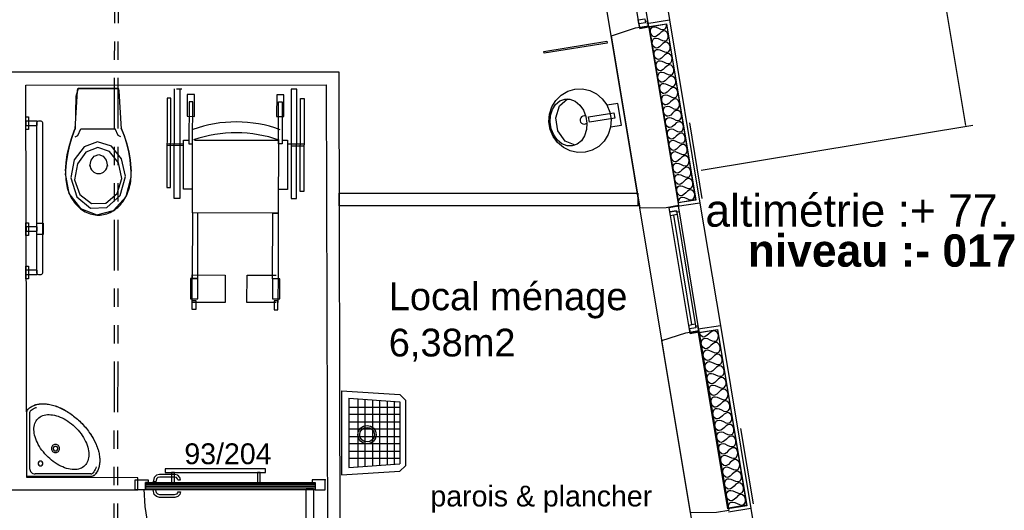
# Model space of a CAD drawing. Header units: millimetres. Extents: x -15 to 127, y -65 to 67.
# Tile 315 of 476: x 44.7 to 50.1, y 23.69 to 26.38. Entities that reach past the tile are written whole.
import ezdxf

# ---------------------------------------------------------------- set-up
doc = ezdxf.new("R2010")
doc.units = ezdxf.units.MM
doc.header["$MEASUREMENT"] = 0
doc.linetypes.add('PC_DASH_1', pattern=[0.638889, 0.277778, -0.083333, 0.055556, -0.083333, 0.055556, -0.083333])
doc.linetypes.add('PC_DASH_4', pattern=[0.638889, 0.416667, -0.083333, 0.055556, -0.083333])
doc.layers.add('structure rdc', color=7, linetype='Continuous')
doc.styles.get("Standard").update_dxf_attribs({"font": 'BKANT.TTF'})

# ---------------------------------------------------------------- blocks, each defined once
blk = doc.blocks.new('PD_8882')
at = {"layer": 'structure rdc', "color": 0}
for points in [[(48.6077, -22.601), (48.4481, -21.6382), (48.5468, -21.6219), (48.7064, -22.5846), (48.6077, -22.601)], [(48.6077, -22.601), (48.6083, -22.5853), (48.6158, -22.573), (48.6223, -22.5696), (48.6309, -22.5687), (48.6416, -22.5709), (48.6544, -22.5768), (48.6673, -22.5826), (48.6779, -22.5848), (48.6865, -22.5839), (48.693, -22.5805), (48.7005, -22.5682), (48.7011, -22.5525), (48.6955, -22.5378), (48.6845, -22.5287), (48.6771, -22.5275), (48.6687, -22.5294), (48.6594, -22.535), (48.6491, -22.5447), (48.6388, -22.5544), (48.6294, -22.5599), (48.6211, -22.5618), (48.6137, -22.5607), (48.6027, -22.5515), (48.5971, -22.5368), (48.5977, -22.5211), (48.6051, -22.5088), (48.6117, -22.5054), (48.6203, -22.5045), (48.6309, -22.5067), (48.6438, -22.5126), (48.6566, -22.5184), (48.6673, -22.5206), (48.6758, -22.5197), (48.6824, -22.5163), (48.6899, -22.5041), (48.6904, -22.4884), (48.6848, -22.4737), (48.6738, -22.4645), (48.6665, -22.4633), (48.6581, -22.4653), (48.6487, -22.4708), (48.6385, -22.4805), (48.6282, -22.4902), (48.6188, -22.4957), (48.6104, -22.4976), (48.6031, -22.4965), (48.5921, -22.4873), (48.5865, -22.4726), (48.587, -22.4569), (48.5945, -22.4447), (48.6011, -22.4412), (48.6096, -22.4403), (48.6203, -22.4425), (48.6331, -22.4484), (48.646, -22.4543), (48.6566, -22.4565), (48.6652, -22.4556), (48.6718, -22.4521), (48.6792, -22.4399), (48.6798, -22.4242), (48.6742, -22.4095), (48.6632, -22.4003), (48.6559, -22.3992), (48.6475, -22.4011), (48.6381, -22.4066), (48.6278, -22.4163), (48.6175, -22.426), (48.6082, -22.4315), (48.5998, -22.4334), (48.5925, -22.4323), (48.5814, -22.4231), (48.5758, -22.4084), (48.5764, -22.3927), (48.5839, -22.3805), (48.5904, -22.377), (48.599, -22.3761), (48.6096, -22.3783), (48.6225, -22.3842), (48.6353, -22.3901), (48.646, -22.3923), (48.6546, -22.3914), (48.6611, -22.3879), (48.6686, -22.3757), (48.6692, -22.36), (48.6635, -22.3453), (48.6525, -22.3361), (48.6452, -22.335), (48.6368, -22.3369), (48.6274, -22.3424), (48.6172, -22.3521), (48.6069, -22.3618), (48.5975, -22.3673), (48.5891, -22.3693), (48.5818, -22.3681), (48.5708, -22.3589), (48.5652, -22.3443), (48.5657, -22.3285), (48.5732, -22.3163), (48.5798, -22.3129), (48.5883, -22.312), (48.599, -22.3142), (48.6118, -22.32), (48.6247, -22.3259), (48.6354, -22.3281), (48.6439, -22.3272), (48.6505, -22.3238), (48.6579, -22.3115), (48.6585, -22.2958), (48.6529, -22.2811), (48.6419, -22.2719), (48.6346, -22.2708), (48.6262, -22.2727), (48.6168, -22.2782), (48.6065, -22.2879), (48.5963, -22.2976), (48.5869, -22.3032), (48.5785, -22.3051), (48.5712, -22.3039), (48.5601, -22.2948), (48.5545, -22.2801), (48.5551, -22.2644), (48.5626, -22.2521), (48.5691, -22.2487), (48.5777, -22.2478), (48.5883, -22.25), (48.6012, -22.2558), (48.6141, -22.2617), (48.6247, -22.2639), (48.6333, -22.263), (48.6398, -22.2596), (48.6473, -22.2473), (48.6479, -22.2316), (48.6423, -22.2169), (48.6312, -22.2077), (48.6239, -22.2066), (48.6155, -22.2085), (48.6062, -22.2141), (48.5959, -22.2238), (48.5856, -22.2335), (48.5762, -22.239), (48.5678, -22.2409), (48.5605, -22.2398), (48.5495, -22.2306), (48.5439, -22.2159), (48.5445, -22.2002), (48.5519, -22.1879), (48.5585, -22.1845), (48.567, -22.1836), (48.5777, -22.1858), (48.5906, -22.1917), (48.6034, -22.1975), (48.6141, -22.1997), (48.6226, -22.1988), (48.6292, -22.1954), (48.6367, -22.1831), (48.6372, -22.1674), (48.6316, -22.1528), (48.6206, -22.1436), (48.6133, -22.1424), (48.6049, -22.1443), (48.5955, -22.1499), (48.5852, -22.1596), (48.575, -22.1693), (48.5656, -22.1748), (48.5572, -22.1767), (48.5499, -22.1756), (48.5389, -22.1664), (48.5332, -22.1517), (48.5338, -22.136), (48.5413, -22.1237), (48.5478, -22.1203), (48.5564, -22.1194), (48.5671, -22.1216), (48.5799, -22.1275), (48.5928, -22.1333), (48.6034, -22.1355), (48.612, -22.1347), (48.6185, -22.1312), (48.626, -22.119), (48.6266, -22.1033), (48.621, -22.0886), (48.61, -22.0794), (48.6026, -22.0782), (48.5942, -22.0802), (48.5849, -22.0857), (48.5746, -22.0954), (48.5643, -22.1051), (48.5549, -22.1106), (48.5466, -22.1125), (48.5392, -22.1114), (48.5282, -22.1022), (48.5226, -22.0875), (48.5232, -22.0718), (48.5306, -22.0596), (48.5372, -22.0561), (48.5458, -22.0552), (48.5564, -22.0574), (48.5693, -22.0633), (48.5821, -22.0692), (48.5928, -22.0714), (48.6013, -22.0705), (48.6079, -22.067), (48.6154, -22.0548), (48.6159, -22.0391), (48.6103, -22.0244), (48.5993, -22.0152), (48.592, -22.0141), (48.5836, -22.016), (48.5742, -22.0215), (48.564, -22.0312), (48.5537, -22.0409), (48.5443, -22.0464), (48.5359, -22.0483), (48.5286, -22.0472), (48.5176, -22.038), (48.512, -22.0233), (48.5125, -22.0076), (48.52, -21.9954), (48.5266, -21.9919), (48.5351, -21.991), (48.5458, -21.9933), (48.5586, -21.9991), (48.5715, -22.005), (48.5821, -22.0072), (48.5907, -22.0063), (48.5973, -22.0029), (48.6047, -21.9906), (48.6053, -21.9749), (48.5997, -21.9602), (48.5887, -21.951), (48.5813, -21.9499), (48.573, -21.9518), (48.5636, -21.9573), (48.5533, -21.967), (48.543, -21.9767), (48.5337, -21.9822), (48.5253, -21.9842), (48.5179, -21.983), (48.5069, -21.9738), (48.5013, -21.9592), (48.5019, -21.9435), (48.5094, -21.9312), (48.5159, -21.9278), (48.5245, -21.9269), (48.5351, -21.9291), (48.548, -21.9349), (48.5608, -21.9408), (48.5715, -21.943), (48.5801, -21.9421), (48.5866, -21.9387), (48.5941, -21.9264), (48.5947, -21.9107), (48.589, -21.896), (48.578, -21.8868), (48.5707, -21.8857), (48.5623, -21.8876), (48.5529, -21.8931), (48.5427, -21.9028), (48.5324, -21.9125), (48.523, -21.9181), (48.5146, -21.92), (48.5073, -21.9188), (48.4963, -21.9097), (48.4907, -21.895), (48.4912, -21.8793), (48.4987, -21.867), (48.5053, -21.8636), (48.5138, -21.8627), (48.5245, -21.8649), (48.5373, -21.8707), (48.5502, -21.8766), (48.5609, -21.8788), (48.5694, -21.8779), (48.576, -21.8745), (48.5834, -21.8622), (48.584, -21.8465), (48.5784, -21.8318), (48.5674, -21.8227), (48.5601, -21.8215), (48.5517, -21.8234), (48.5423, -21.829), (48.532, -21.8387), (48.5218, -21.8484), (48.5124, -21.8539), (48.504, -21.8558), (48.4967, -21.8547), (48.4856, -21.8455), (48.48, -21.8308), (48.4806, -21.8151), (48.4881, -21.8028), (48.4946, -21.7994), (48.5032, -21.7985), (48.5138, -21.8007), (48.5267, -21.8066), (48.5396, -21.8124), (48.5502, -21.8146), (48.5588, -21.8137), (48.5653, -21.8103), (48.5728, -21.798), (48.5734, -21.7823), (48.5678, -21.7677), (48.5567, -21.7585), (48.5494, -21.7573), (48.541, -21.7593), (48.5316, -21.7648), (48.5214, -21.7745), (48.5111, -21.7842), (48.5017, -21.7897), (48.4933, -21.7916), (48.486, -21.7905), (48.475, -21.7813), (48.4694, -21.7666), (48.47, -21.7509), (48.4774, -21.7386), (48.484, -21.7352), (48.4925, -21.7343), (48.5032, -21.7365), (48.5161, -21.7424), (48.5289, -21.7482), (48.5396, -21.7505), (48.5481, -21.7496), (48.5547, -21.7461), (48.5622, -21.7339), (48.5627, -21.7182), (48.5571, -21.7035), (48.5461, -21.6943), (48.5388, -21.6932), (48.5304, -21.6951), (48.521, -21.7006), (48.5107, -21.7103), (48.5005, -21.72), (48.4911, -21.7255), (48.4827, -21.7274), (48.4754, -21.7263), (48.4644, -21.7171), (48.4587, -21.7024), (48.4593, -21.6867), (48.4668, -21.6745), (48.4733, -21.671), (48.4819, -21.6701), (48.4926, -21.6723), (48.5054, -21.6782), (48.5183, -21.6841), (48.5289, -21.6863), (48.5375, -21.6854), (48.544, -21.6819), (48.5515, -21.6697), (48.5521, -21.654), (48.5465, -21.6393), (48.5355, -21.6301), (48.5281, -21.629), (48.5197, -21.6309), (48.5104, -21.6364), (48.5001, -21.6461), (48.4898, -21.6558), (48.4804, -21.6613), (48.4721, -21.6633), (48.4647, -21.6621), (48.4537, -21.6529), (48.4481, -21.6382)]]:
    blk.add_lwpolyline(points, dxfattribs=at)
blk = doc.blocks.new('PD_8883')
at = {"layer": 'structure rdc', "color": 0}
for points in [[(48.3346, -20.9271), (48.1745, -19.9616), (48.2675, -19.9462), (48.4276, -20.9117), (48.3346, -20.9271)], [(48.3346, -20.9271), (48.335, -20.912), (48.3421, -20.9002), (48.3482, -20.8969), (48.3563, -20.896), (48.3664, -20.8982), (48.3785, -20.9038), (48.3907, -20.9095), (48.4007, -20.9116), (48.4088, -20.9108), (48.415, -20.9075), (48.422, -20.8957), (48.4225, -20.8805), (48.4171, -20.8664), (48.4067, -20.8575), (48.3998, -20.8563), (48.3919, -20.8581), (48.383, -20.8634), (48.3734, -20.8727), (48.3637, -20.882), (48.3548, -20.8872), (48.3469, -20.889), (48.34, -20.8879), (48.3296, -20.879), (48.3242, -20.8648), (48.3247, -20.8497), (48.3317, -20.8379), (48.3379, -20.8346), (48.346, -20.8337), (48.356, -20.8359), (48.3682, -20.8415), (48.3803, -20.8472), (48.3904, -20.8493), (48.3985, -20.8485), (48.4047, -20.8452), (48.4117, -20.8334), (48.4121, -20.8182), (48.4068, -20.8041), (48.3964, -20.7952), (48.3895, -20.7941), (48.3815, -20.7959), (48.3727, -20.8011), (48.363, -20.8104), (48.3534, -20.8197), (48.3445, -20.8249), (48.3366, -20.8267), (48.3297, -20.8256), (48.3192, -20.8167), (48.3139, -20.8025), (48.3144, -20.7874), (48.3214, -20.7756), (48.3276, -20.7723), (48.3356, -20.7715), (48.3457, -20.7736), (48.3579, -20.7792), (48.37, -20.7849), (48.3801, -20.787), (48.3882, -20.7862), (48.3943, -20.7829), (48.4013, -20.7711), (48.4018, -20.756), (48.3965, -20.7418), (48.386, -20.7329), (48.3791, -20.7318), (48.3712, -20.7336), (48.3624, -20.7388), (48.3527, -20.7481), (48.343, -20.7574), (48.3342, -20.7626), (48.3263, -20.7644), (48.3194, -20.7633), (48.3089, -20.7544), (48.3036, -20.7402), (48.3041, -20.7251), (48.3111, -20.7133), (48.3172, -20.71), (48.3253, -20.7092), (48.3354, -20.7113), (48.3475, -20.717), (48.3597, -20.7226), (48.3697, -20.7247), (48.3778, -20.7239), (48.384, -20.7206), (48.391, -20.7088), (48.3915, -20.6937), (48.3862, -20.6795), (48.3757, -20.6706), (48.3688, -20.6695), (48.3609, -20.6713), (48.352, -20.6765), (48.3424, -20.6858), (48.3327, -20.6951), (48.3239, -20.7003), (48.3159, -20.7021), (48.309, -20.701), (48.2986, -20.6921), (48.2932, -20.678), (48.2937, -20.6628), (48.3007, -20.651), (48.3069, -20.6477), (48.315, -20.6469), (48.3251, -20.649), (48.3372, -20.6547), (48.3493, -20.6603), (48.3594, -20.6624), (48.3675, -20.6616), (48.3737, -20.6583), (48.3807, -20.6465), (48.3812, -20.6314), (48.3758, -20.6172), (48.3654, -20.6083), (48.3585, -20.6072), (48.3505, -20.609), (48.3417, -20.6142), (48.332, -20.6235), (48.3224, -20.6328), (48.3135, -20.6381), (48.3056, -20.6399), (48.2987, -20.6387), (48.2883, -20.6298), (48.2829, -20.6157), (48.2834, -20.6005), (48.2904, -20.5887), (48.2966, -20.5854), (48.3047, -20.5846), (48.3147, -20.5867), (48.3269, -20.5924), (48.339, -20.598), (48.3491, -20.6002), (48.3572, -20.5993), (48.3633, -20.596), (48.3704, -20.5842), (48.3708, -20.5691), (48.3655, -20.5549), (48.3551, -20.546), (48.3481, -20.5449), (48.3402, -20.5467), (48.3314, -20.552), (48.3217, -20.5612), (48.312, -20.5705), (48.3032, -20.5758), (48.2953, -20.5776), (48.2884, -20.5764), (48.2779, -20.5675), (48.2726, -20.5534), (48.2731, -20.5382), (48.2801, -20.5265), (48.2863, -20.5232), (48.2943, -20.5223), (48.3044, -20.5244), (48.3165, -20.5301), (48.3287, -20.5357), (48.3388, -20.5379), (48.3468, -20.537), (48.353, -20.5337), (48.36, -20.5219), (48.3605, -20.5068), (48.3552, -20.4926), (48.3447, -20.4837), (48.3378, -20.4826), (48.3299, -20.4844), (48.321, -20.4897), (48.3114, -20.4989), (48.3017, -20.5082), (48.2929, -20.5135), (48.2849, -20.5153), (48.278, -20.5141), (48.2676, -20.5052), (48.2623, -20.4911), (48.2627, -20.476), (48.2697, -20.4642), (48.2759, -20.4609), (48.284, -20.46), (48.2941, -20.4621), (48.3062, -20.4678), (48.3184, -20.4734), (48.3284, -20.4756), (48.3365, -20.4747), (48.3427, -20.4714), (48.3497, -20.4596), (48.3502, -20.4445), (48.3448, -20.4303), (48.3344, -20.4214), (48.3275, -20.4203), (48.3196, -20.4221), (48.3107, -20.4274), (48.3011, -20.4366), (48.2914, -20.4459), (48.2825, -20.4512), (48.2746, -20.453), (48.2677, -20.4519), (48.2573, -20.443), (48.2519, -20.4288), (48.2524, -20.4137), (48.2594, -20.4019), (48.2656, -20.3986), (48.2737, -20.3977), (48.2837, -20.3999), (48.2959, -20.4055), (48.308, -20.4112), (48.3181, -20.4133), (48.3262, -20.4124), (48.3324, -20.4091), (48.3394, -20.3973), (48.3398, -20.3822), (48.3345, -20.3681), (48.3241, -20.3592), (48.3172, -20.358), (48.3092, -20.3598), (48.3004, -20.3651), (48.2907, -20.3744), (48.2811, -20.3836), (48.2722, -20.3889), (48.2643, -20.3907), (48.2574, -20.3896), (48.2469, -20.3807), (48.2416, -20.3665), (48.2421, -20.3514), (48.2491, -20.3396), (48.2553, -20.3363), (48.2633, -20.3354), (48.2734, -20.3376), (48.2856, -20.3432), (48.2977, -20.3489), (48.3078, -20.351), (48.3158, -20.3501), (48.322, -20.3468), (48.329, -20.3351), (48.3295, -20.3199), (48.3242, -20.3058), (48.3137, -20.2969), (48.3068, -20.2957), (48.2989, -20.2975), (48.2901, -20.3028), (48.2804, -20.3121), (48.2707, -20.3213), (48.2619, -20.3266), (48.254, -20.3284), (48.247, -20.3273), (48.2366, -20.3184), (48.2313, -20.3042), (48.2317, -20.2891), (48.2388, -20.2773), (48.2449, -20.274), (48.253, -20.2731), (48.2631, -20.2753), (48.2752, -20.2809), (48.2874, -20.2866), (48.2974, -20.2887), (48.3055, -20.2879), (48.3117, -20.2846), (48.3187, -20.2728), (48.3192, -20.2576), (48.3138, -20.2435), (48.3034, -20.2346), (48.2965, -20.2334), (48.2886, -20.2352), (48.2797, -20.2405), (48.2701, -20.2498), (48.2604, -20.2591), (48.2516, -20.2643), (48.2436, -20.2661), (48.2367, -20.265), (48.2263, -20.2561), (48.2209, -20.2419), (48.2214, -20.2268), (48.2284, -20.215), (48.2346, -20.2117), (48.2427, -20.2108), (48.2528, -20.213), (48.2649, -20.2186), (48.277, -20.2243), (48.2871, -20.2264), (48.2952, -20.2256), (48.3014, -20.2223), (48.3084, -20.2105), (48.3089, -20.1953), (48.3035, -20.1812), (48.2931, -20.1723), (48.2862, -20.1712), (48.2782, -20.173), (48.2694, -20.1782), (48.2597, -20.1875), (48.2501, -20.1968), (48.2412, -20.202), (48.2333, -20.2038), (48.2264, -20.2027), (48.2159, -20.1938), (48.2106, -20.1796), (48.2111, -20.1645), (48.2181, -20.1527), (48.2243, -20.1494), (48.2324, -20.1486), (48.2424, -20.1507), (48.2546, -20.1563), (48.2667, -20.162), (48.2768, -20.1641), (48.2849, -20.1633), (48.291, -20.16), (48.298, -20.1482), (48.2985, -20.1331), (48.2932, -20.1189), (48.2827, -20.11), (48.2758, -20.1089), (48.2679, -20.1107), (48.2591, -20.1159), (48.2494, -20.1252), (48.2397, -20.1345), (48.2309, -20.1397), (48.223, -20.1415), (48.2161, -20.1404), (48.2056, -20.1315), (48.2003, -20.1173), (48.2008, -20.1022), (48.2078, -20.0904), (48.214, -20.0871), (48.222, -20.0863), (48.2321, -20.0884), (48.2442, -20.0941), (48.2564, -20.0997), (48.2665, -20.1018), (48.2745, -20.101), (48.2807, -20.0977), (48.2877, -20.0859), (48.2882, -20.0708), (48.2829, -20.0566), (48.2724, -20.0477), (48.2655, -20.0466), (48.2576, -20.0484), (48.2487, -20.0536), (48.2391, -20.0629), (48.2294, -20.0722), (48.2206, -20.0774), (48.2126, -20.0792), (48.2057, -20.0781), (48.1953, -20.0692), (48.19, -20.0551), (48.1904, -20.0399), (48.1974, -20.0281), (48.2036, -20.0248), (48.2117, -20.024), (48.2218, -20.0261), (48.2339, -20.0318), (48.2461, -20.0374), (48.2561, -20.0395), (48.2642, -20.0387), (48.2704, -20.0354), (48.2774, -20.0236), (48.2779, -20.0085), (48.2725, -19.9943), (48.2621, -19.9854), (48.2552, -19.9843), (48.2473, -19.9861), (48.2384, -19.9913), (48.2287, -20.0006), (48.2191, -20.0099), (48.2102, -20.0152), (48.2023, -20.017), (48.1954, -20.0158), (48.185, -20.0069), (48.1796, -19.9928), (48.1801, -19.9776), (48.1871, -19.9658), (48.1933, -19.9625), (48.2014, -19.9617), (48.2114, -19.9638), (48.2236, -19.9695), (48.2357, -19.9751), (48.2458, -19.9773), (48.2539, -19.9764), (48.26, -19.9731), (48.2671, -19.9613), (48.2675, -19.9462)]]:
    blk.add_lwpolyline(points, dxfattribs=at)
blk = doc.blocks.new('PD_9226')
at = {"layer": 'structure rdc', "color": 0}
for points in [[(45.5206, -22.4054), (46.0706, -22.4054), (46.0706, -22.3854), (45.5206, -22.3854), (45.5206, -22.4054)], [(45.5556, -22.4608), (45.5706, -22.4608), (45.5706, -22.4054), (45.5556, -22.4054), (45.5556, -22.4608)], [(46.0257, -22.4608), (46.0407, -22.4608), (46.0407, -22.4054), (46.0257, -22.4054), (46.0257, -22.4608)]]:
    blk.add_lwpolyline(points, dxfattribs=at)
blk = doc.blocks.new('PD_9229')
at = {"layer": 'structure rdc', "color": 0}
for points in [[(45.3565, -22.5008), (45.3565, -22.4458), (45.4265, -22.4458), (45.4265, -22.4608), (45.4115, -22.4608), (45.4115, -22.5008), (45.3565, -22.5008)], [(46.3965, -22.5008), (46.3965, -22.4458), (46.3265, -22.4458), (46.3265, -22.4608), (46.3415, -22.4608), (46.3415, -22.5008), (46.3965, -22.5008)], [(46.3421, -22.4608), (46.3421, -22.5008), (45.4121, -22.5008), (45.4121, -22.4608), (46.3421, -22.4608)]]:
    blk.add_lwpolyline(points, dxfattribs=at)
blk = doc.blocks.new('PD_9228')
at = {"layer": 'structure rdc', "color": 0}
blk.add_point((46.3965, -22.4458), dxfattribs=at)
at = {"layer": 'structure rdc'}
blk.add_blockref('PD_9229', (0, 0), dxfattribs=at)
blk = doc.blocks.new('PD_9234')
at = {"layer": 'structure rdc', "color": 0}
for p, q in [((46.345, -22.4668), (45.4125, -22.4668)), ((46.345, -22.4738), (45.4125, -22.4738)), ((46.345, -22.4838), (45.4125, -22.4838)), ((46.345, -22.4928), (45.4125, -22.4928))]:
    blk.add_line(p, q, dxfattribs=at)
blk = doc.blocks.new('PD_9236')
at = {"layer": 'structure rdc', "color": 0}
for p, q in [((45.4689, -22.5017), (45.4539, -22.5021)), ((45.5895, -22.5127), (45.6038, -22.5131))]:
    blk.add_line(p, q, dxfattribs=at)
for points in [[(45.6049, -22.5131), (45.6014, -22.5262), (45.5891, -22.5385), (45.5724, -22.543), (45.4894, -22.543), (45.4727, -22.5385), (45.4604, -22.5262), (45.4539, -22.5021)], [(45.5899, -22.5127), (45.5883, -22.5187), (45.5816, -22.5254), (45.5704, -22.5284), (45.4914, -22.5284), (45.4802, -22.5254), (45.4735, -22.5187), (45.4689, -22.5017)]]:
    blk.add_lwpolyline(points, dxfattribs=at)
blk = doc.blocks.new('PD_9237')
at = {"layer": 'structure rdc', "color": 0}
for p, q in [((45.5895, -22.4469), (45.6038, -22.4465)), ((45.4689, -22.4579), (45.4539, -22.4575))]:
    blk.add_line(p, q, dxfattribs=at)
for points in [[(45.6049, -22.4465), (45.6014, -22.4334), (45.5891, -22.4211), (45.5724, -22.4166), (45.4894, -22.4166), (45.4727, -22.4211), (45.4604, -22.4334), (45.4539, -22.4575)], [(45.5899, -22.4469), (45.5883, -22.4409), (45.5816, -22.4342), (45.5704, -22.4312), (45.4914, -22.4312), (45.4802, -22.4342), (45.4735, -22.4409), (45.4689, -22.4579)]]:
    blk.add_lwpolyline(points, dxfattribs=at)
blk = doc.blocks.new('PD_9235')
at = {"layer": 'structure rdc'}
for name in ['PD_9237', 'PD_9236']:
    blk.add_blockref(name, (0, 0), dxfattribs=at)
blk = doc.blocks.new('PD_9233')
at = {"layer": 'structure rdc'}
for name in ['PD_9235', 'PD_9234']:
    blk.add_blockref(name, (0, 0), dxfattribs=at)
blk = doc.blocks.new('PD_9260')
at = {"layer": 'structure rdc', "color": 0}
for p, q in [((44.7622, -22.4291), (44.762, -22.0791)), ((44.777, -22.0791), (44.7772, -22.3841)), ((44.7622, -22.4291), (45.1122, -22.429)), ((45.1122, -22.414), (44.8072, -22.4141))]:
    blk.add_line(p, q, dxfattribs=at)
for points in [[(44.7695, -22.0587), (44.7734, -22.0551), (44.7775, -22.0516), (44.7818, -22.0484), (44.7863, -22.0455), (44.791, -22.0427), (44.7959, -22.0402), (44.801, -22.038), (44.8062, -22.036), (44.8117, -22.0342), (44.8173, -22.0327), (44.8231, -22.0315), (44.829, -22.0305), (44.8351, -22.0298), (44.8413, -22.0293), (44.8477, -22.029), (44.8542, -22.0291), (44.8608, -22.0294), (44.8675, -22.0299), (44.8743, -22.0307), (44.8812, -22.0318), (44.8882, -22.0331), (44.8953, -22.0346), (44.9024, -22.0364), (44.9096, -22.0385), (44.9168, -22.0408), (44.9241, -22.0433), (44.9314, -22.0461), (44.9388, -22.0491), (44.9461, -22.0524), (44.9535, -22.0559), (44.9609, -22.0596), (44.9682, -22.0635), (44.9755, -22.0676), (44.9828, -22.072), (44.9901, -22.0766), (44.9973, -22.0813), (45.0045, -22.0863), (45.0115, -22.0914), (45.0186, -22.0967), (45.0255, -22.1022), (45.0323, -22.1078), (45.0391, -22.1137), (45.0457, -22.1196), (45.0522, -22.1257), (45.0586, -22.132), (45.0649, -22.1384), (45.071, -22.1449), (45.077, -22.1515), (45.0828, -22.1583), (45.0884, -22.1651), (45.0939, -22.172), (45.0993, -22.179), (45.1044, -22.1861), (45.1094, -22.1933), (45.1141, -22.2005), (45.1187, -22.2077), (45.123, -22.215), (45.1272, -22.2223), (45.1311, -22.2297), (45.1348, -22.237), (45.1383, -22.2444), (45.1416, -22.2518), (45.1446, -22.2591), (45.1474, -22.2664), (45.1499, -22.2737), (45.1522, -22.2809), (45.1543, -22.2881), (45.1561, -22.2953), (45.1577, -22.3023), (45.159, -22.3093), (45.16, -22.3162), (45.1609, -22.323), (45.1614, -22.3297), (45.1617, -22.3363), (45.1617, -22.3428), (45.1615, -22.3492), (45.161, -22.3554), (45.1603, -22.3615), (45.1593, -22.3674), (45.1581, -22.3732), (45.1566, -22.3788), (45.1548, -22.3843), (45.1528, -22.3896), (45.1506, -22.3946), (45.1481, -22.3995), (45.1454, -22.4043), (45.1424, -22.4088), (45.1392, -22.4131), (45.1358, -22.4172), (45.1321, -22.421), (45.1328, -22.4203), (45.1287, -22.4236), (45.1241, -22.4261), (45.1191, -22.4277), (45.1139, -22.4285), (45.1122, -22.4285), (44.7622, -22.4287), (44.762, -22.0787), (44.7625, -22.0735), (44.7638, -22.0684), (44.7661, -22.0637), (44.7691, -22.0594), (44.7697, -22.0586)], [(44.762, -22.0791), (44.7625, -22.0739), (44.7638, -22.0689), (44.7661, -22.0641), (44.7691, -22.0599), (44.7697, -22.0591)], [(44.7695, -22.0592), (44.7734, -22.0555), (44.7775, -22.0521), (44.7818, -22.0489), (44.7863, -22.0459), (44.791, -22.0432), (44.7959, -22.0407), (44.801, -22.0385), (44.8062, -22.0365), (44.8117, -22.0347), (44.8173, -22.0332), (44.8231, -22.032), (44.829, -22.031), (44.8351, -22.0302), (44.8413, -22.0298), (44.8477, -22.0295), (44.8542, -22.0296), (44.8608, -22.0298), (44.8675, -22.0304), (44.8743, -22.0312), (44.8812, -22.0322), (44.8882, -22.0335), (44.8953, -22.0351), (44.9024, -22.0369), (44.9096, -22.039), (44.9168, -22.0413), (44.9241, -22.0438), (44.9314, -22.0466), (44.9388, -22.0496), (44.9461, -22.0529), (44.9535, -22.0564), (44.9609, -22.0601), (44.9682, -22.064), (44.9755, -22.0681), (44.9828, -22.0725), (44.9901, -22.077), (44.9973, -22.0818), (45.0045, -22.0867), (45.0115, -22.0919), (45.0186, -22.0972), (45.0255, -22.1027), (45.0323, -22.1083), (45.0391, -22.1141), (45.0457, -22.1201), (45.0522, -22.1262), (45.0586, -22.1325), (45.0649, -22.1389), (45.071, -22.1454), (45.077, -22.152), (45.0828, -22.1587), (45.0884, -22.1656), (45.0939, -22.1725), (45.0993, -22.1795), (45.1044, -22.1866), (45.1094, -22.1937), (45.1141, -22.2009), (45.1187, -22.2082), (45.123, -22.2155), (45.1272, -22.2228), (45.1311, -22.2302), (45.1348, -22.2375), (45.1383, -22.2449), (45.1416, -22.2522), (45.1446, -22.2596), (45.1474, -22.2669), (45.1499, -22.2742), (45.1522, -22.2814), (45.1543, -22.2886), (45.1561, -22.2957), (45.1577, -22.3028), (45.159, -22.3098), (45.16, -22.3167), (45.1609, -22.3235), (45.1614, -22.3302), (45.1617, -22.3368), (45.1617, -22.3433), (45.1615, -22.3497), (45.161, -22.3559), (45.1603, -22.362), (45.1593, -22.3679), (45.1581, -22.3737), (45.1566, -22.3793), (45.1548, -22.3848), (45.1528, -22.39), (45.1506, -22.3951), (45.1481, -22.4), (45.1454, -22.4047), (45.1424, -22.4092), (45.1392, -22.4135), (45.1358, -22.4176), (45.1321, -22.4215)], [(44.7801, -22.0698), (44.7854, -22.0649), (44.7912, -22.0606), (44.7974, -22.0567), (44.8041, -22.0533), (44.8111, -22.0504), (44.815, -22.0491)], [(45.0797, -22.3687), (45.074, -22.3737), (45.0677, -22.3782), (45.0608, -22.3819), (45.0534, -22.385), (45.0455, -22.3873), (45.0371, -22.389), (45.0283, -22.3899), (45.0192, -22.3901), (45.0097, -22.3895), (44.9999, -22.3882), (44.9899, -22.3862), (44.9797, -22.3835), (44.9693, -22.3801), (44.9589, -22.376), (44.9484, -22.3713), (44.9379, -22.3659), (44.9275, -22.3599), (44.9172, -22.3533), (44.9071, -22.3461), (44.8972, -22.3385), (44.8875, -22.3303), (44.8782, -22.3217), (44.8692, -22.3128), (44.8606, -22.3034), (44.8525, -22.2938), (44.8448, -22.2839), (44.8377, -22.2738), (44.8311, -22.2635), (44.825, -22.2531), (44.8196, -22.2426), (44.8149, -22.2321), (44.8108, -22.2217), (44.8073, -22.2114), (44.8046, -22.2011), (44.8026, -22.1911), (44.8013, -22.1813), (44.8008, -22.1719), (44.8009, -22.1627), (44.8019, -22.1539), (44.8035, -22.1455), (44.8058, -22.1376), (44.8089, -22.1302), (44.8126, -22.1233), (44.8171, -22.117), (44.8221, -22.1113)], [(44.8221, -22.1113), (44.828, -22.1061), (44.8344, -22.1015), (44.8414, -22.0977), (44.849, -22.0944), (44.857, -22.092), (44.8655, -22.0902), (44.8744, -22.0891), (44.8837, -22.0888), (44.8933, -22.0893), (44.9032, -22.0904), (44.9134, -22.0923), (44.9237, -22.0949), (44.9341, -22.0983), (44.9446, -22.1023), (44.9552, -22.1069), (44.9657, -22.1123), (44.9762, -22.1182), (44.9865, -22.1248), (44.9967, -22.1319), (45.0066, -22.1395), (45.0163, -22.1476), (45.0257, -22.1562), (45.0346, -22.1652), (45.0432, -22.1745), (45.0514, -22.1842), (45.059, -22.1941), (45.0661, -22.2043), (45.0727, -22.2146), (45.0786, -22.2251), (45.084, -22.2356), (45.0886, -22.2462), (45.0927, -22.2567), (45.096, -22.2671), (45.0986, -22.2774), (45.1005, -22.2876), (45.1017, -22.2974), (45.1021, -22.3071), (45.1018, -22.3163), (45.1008, -22.3253), (45.099, -22.3338), (45.0965, -22.3418), (45.0933, -22.3494), (45.0894, -22.3564), (45.0849, -22.3628), (45.0797, -22.3687)], [(44.9351, -22.2591), (44.9249, -22.2532), (44.9132, -22.2532), (44.9031, -22.259), (44.8973, -22.2691), (44.8973, -22.2808), (44.9032, -22.291), (44.9134, -22.2969), (44.9251, -22.297), (44.9353, -22.2911), (44.9411, -22.281), (44.941, -22.2693), (44.9351, -22.2591)], [(44.928, -22.2662), (44.9224, -22.2629), (44.9159, -22.2629), (44.9102, -22.2661), (44.907, -22.2718), (44.907, -22.2783), (44.9103, -22.2839), (44.916, -22.2872), (44.9225, -22.2872), (44.9281, -22.284), (44.9313, -22.2784), (44.9313, -22.2719), (44.928, -22.2662)], [(44.8457, -22.3482), (44.8399, -22.3449), (44.8333, -22.3448), (44.8276, -22.3481), (44.8243, -22.3539), (44.8243, -22.3605), (44.8277, -22.3662), (44.8334, -22.3696), (44.8401, -22.3696), (44.8458, -22.3663), (44.8491, -22.3606), (44.849, -22.354), (44.8457, -22.3482)], [(45.1424, -22.3752), (45.1399, -22.3825), (45.1368, -22.3894), (45.1333, -22.3959), (45.1292, -22.402), (45.1247, -22.4076), (45.1215, -22.4109)], [(45.1328, -22.4208), (45.1287, -22.424), (45.1241, -22.4265), (45.1191, -22.4282), (45.1139, -22.4289), (45.1122, -22.429)]]:
    blk.add_lwpolyline(points, dxfattribs=at)
for centre, radius, start, end in [((44.792, -22.0791), 0.015, 138.0773, 180.0227), ((44.8072, -22.3841), 0.03, 180.0227, 270.0227), ((45.1122, -22.399), 0.015, 270.0228, 313.4062)]:
    blk.add_arc(centre, radius, start, end, dxfattribs=at)
blk = doc.blocks.new('PD_9269')
at = {"layer": 'structure rdc', "color": 0}
for points in [[(47.7661, -20.3044), (47.807, -20.303), (47.8472, -20.3117), (47.8843, -20.33), (47.9162, -20.3569), (47.9409, -20.3907), (47.9571, -20.4296), (47.9638, -20.4713), (47.9606, -20.5133), (47.9477, -20.5532), (47.9258, -20.5887), (47.8963, -20.6177), (47.8609, -20.6385), (47.8215, -20.65), (47.7805, -20.6514), (47.7403, -20.6427), (47.7032, -20.6244), (47.6714, -20.5975), (47.6467, -20.5637), (47.6305, -20.5248), (47.6238, -20.4831), (47.627, -20.4411), (47.6399, -20.4012), (47.6617, -20.3657), (47.6912, -20.3367), (47.7267, -20.3159), (47.7661, -20.3044)], [(47.7103, -20.3589), (47.739, -20.3597), (47.767, -20.3707), (47.7921, -20.3913), (47.8122, -20.4196), (47.8257, -20.4533), (47.8316, -20.4899), (47.8293, -20.5262), (47.819, -20.5594), (47.8016, -20.5867), (47.7785, -20.606), (47.7515, -20.6156), (47.7229, -20.6149), (47.6949, -20.6038), (47.6698, -20.5833), (47.6497, -20.555), (47.6361, -20.5212), (47.6303, -20.4847), (47.6326, -20.4484), (47.6428, -20.4152), (47.6602, -20.3879), (47.6833, -20.3686), (47.7103, -20.3589)], [(47.7667, -20.6116), (47.712, -20.589), (47.6728, -20.5333), (47.6613, -20.4617), (47.6811, -20.3965), (47.726, -20.358), (47.726, -20.358)], [(47.961, -20.5111), (48.0208, -20.5016), (48.0018, -20.3831), (47.942, -20.3927)], [(47.846, -20.4857), (47.8413, -20.4561), (47.9795, -20.4339), (47.9843, -20.4635), (47.846, -20.4857)]]:
    blk.add_lwpolyline(points, dxfattribs=at)
blk.add_arc((47.8173, -20.4734), 0.023, 69.4974, 308.7326, dxfattribs=at)

msp = doc.modelspace()

# ---------------------------------------------------------------- linework, layer by layer
at = {"layer": 'structure rdc', "color": 0, "linetype": 'PC_DASH_1'}
for p, q in [((45.2247, 30.7295), (45.217, 22.1796)), ((45.2447, 30.7295), (45.237, 22.1796))]:
    msp.add_line(p, q, dxfattribs=at)
at = {"layer": 'structure rdc', "color": 0}
for p, q in [((49.0697, 30.724), (49.886, 25.8013)), ((47.7925, 27.1972), (48.5013, 22.9231)), ((48.1506, 27.0571), (48.2632, 26.3809)), ((48.1388, 26.3617), (48.2632, 26.3809)), ((48.1416, 26.343), (48.2466, 26.3592)), ((48.314, 25.3759), (48.1536, 26.343)), ((48.2466, 26.3591), (48.4077, 25.3922)), ((48.2632, 26.3809), (48.4306, 25.3766)), ((46.4522, 26.0947), (44.6358, 26.0938)), ((46.4589, 23.4351), (46.4522, 26.0947)), ((44.7359, 26.0239), (46.3824, 26.0247)), ((44.7411, 23.8708), (44.7359, 26.0239)), ((46.3824, 26.0247), (46.3889, 23.4351)), ((45.0214, 26.0051), (45.2427, 26.005)), ((45.549, 25.4023), (45.5505, 26.0023)), ((45.5605, 26.0023), (45.5905, 26.0022)), ((45.5805, 26.0023), (45.579, 25.4023)), ((45.6205, 25.9722), (45.6202, 25.8522)), ((45.6605, 25.9721), (45.6205, 25.9722)), ((45.6602, 25.8521), (45.6605, 25.9721)), ((46.1105, 25.9709), (46.1102, 25.8509)), ((46.1505, 25.9708), (46.1105, 25.9709)), ((46.1502, 25.8508), (46.1505, 25.9708)), ((46.1905, 26.0007), (46.189, 25.4007)), ((46.2205, 26.0007), (46.1905, 26.0007)), ((46.219, 25.4007), (46.2205, 26.0007)), ((45.5104, 25.9524), (45.5092, 25.4624)), ((45.5304, 25.9524), (45.5104, 25.9524)), ((45.5292, 25.4624), (45.5304, 25.9524)), ((45.6304, 25.9321), (45.6298, 25.7021)), ((45.6504, 25.9321), (45.6304, 25.9321)), ((45.6498, 25.7021), (45.6504, 25.9321)), ((46.1198, 25.7009), (46.1204, 25.9309)), ((46.1204, 25.9309), (46.1404, 25.9309)), ((46.1404, 25.9309), (46.1398, 25.7009)), ((46.2391, 25.4406), (46.2404, 25.9506)), ((46.2404, 25.9506), (46.2604, 25.9506)), ((46.2604, 25.9506), (46.2591, 25.4406)), ((45.6202, 25.8522), (45.6602, 25.8521)), ((46.1102, 25.8509), (46.1502, 25.8508)), ((48.3722, 25.8165), (48.4409, 25.4022)), ((49.926, 25.8013), (48.4379, 25.5545)), ((45.0371, 25.7829), (45.2259, 25.7828)), ((45.5098, 25.7024), (45.5998, 25.7022)), ((45.5998, 25.6922), (45.5098, 25.6924)), ((45.5992, 25.4522), (45.5998, 25.7222)), ((45.5998, 25.7222), (45.6298, 25.7221)), ((45.6298, 25.7021), (45.6498, 25.7021)), ((45.6488, 25.3221), (45.6498, 25.7221)), ((45.6598, 25.7221), (46.1198, 25.7209)), ((46.1198, 25.7209), (46.1188, 25.3209)), ((46.1398, 25.7009), (46.1198, 25.7009)), ((46.1398, 25.7209), (46.1698, 25.7208)), ((46.1698, 25.7208), (46.1692, 25.4508)), ((46.1698, 25.7008), (46.2598, 25.7006)), ((46.1898, 25.6907), (46.2598, 25.6906)), ((44.9528, 25.5541), (44.9527, 25.5307)), ((45.3116, 25.5506), (45.3116, 25.5205)), ((45.5092, 25.4624), (45.5292, 25.4624)), ((45.6492, 25.4521), (45.5992, 25.4522)), ((46.1692, 25.4508), (46.1192, 25.4509)), ((46.2591, 25.4406), (46.2391, 25.4406)), ((45.579, 25.4023), (45.549, 25.4023)), ((46.189, 25.4007), (46.219, 25.4007)), ((48.4306, 25.3766), (48.3048, 25.3572)), ((48.4077, 25.3922), (48.31, 25.3771)), ((48.4306, 25.3766), (48.5425, 24.7051)), ((45.6488, 25.3221), (45.6479, 24.9621)), ((46.1188, 25.3209), (45.6488, 25.3221)), ((45.6788, 25.322), (45.6488, 25.3221)), ((45.6779, 24.962), (45.6788, 25.322)), ((46.0879, 24.961), (46.0888, 25.321)), ((46.0888, 25.321), (46.1188, 25.3209)), ((46.1188, 25.3209), (46.1179, 24.9609)), ((48.3048, 25.3129), (48.4041, 24.7136)), ((48.3864, 24.7107), (48.2871, 25.31)), ((45.6379, 24.9621), (45.6376, 24.8521)), ((45.6779, 24.962), (45.6379, 24.9621)), ((45.6476, 24.8321), (45.648, 24.9821)), ((45.6479, 24.9621), (45.6779, 24.962)), ((45.648, 24.9821), (45.828, 24.9816)), ((45.6776, 24.852), (45.6779, 24.962)), ((45.828, 24.9816), (45.8276, 24.8316)), ((45.9476, 24.8313), (45.948, 24.9813)), ((45.948, 24.9813), (46.108, 24.9809)), ((46.0879, 24.961), (46.0876, 24.851)), ((46.1179, 24.9609), (46.0879, 24.961)), ((46.1279, 24.9609), (46.0879, 24.961)), ((46.118, 24.9809), (46.1176, 24.8309)), ((46.1276, 24.8509), (46.1279, 24.9609)), ((45.6376, 24.8521), (45.6776, 24.852)), ((45.6475, 24.7921), (45.6476, 24.8421)), ((45.6476, 24.8421), (45.6676, 24.842)), ((45.8276, 24.8316), (45.6476, 24.8321)), ((45.6676, 24.842), (45.6675, 24.792)), ((46.1076, 24.8309), (45.9476, 24.8313)), ((46.0876, 24.851), (46.1276, 24.8509)), ((46.0976, 24.841), (46.0975, 24.791)), ((46.1176, 24.8409), (46.0976, 24.841)), ((46.1175, 24.7909), (46.1176, 24.8409)), ((45.6675, 24.792), (45.6475, 24.7921)), ((46.0975, 24.791), (46.1175, 24.7909)), ((48.4199, 24.6862), (48.5425, 24.7051)), ((48.4228, 24.6675), (48.5258, 24.6834)), ((48.5832, 23.7004), (48.4228, 24.6675)), ((48.5258, 24.6834), (48.6869, 23.7163)), ((48.5425, 24.7051), (48.7098, 23.7008)), ((46.4658, 24.3464), (46.4658, 23.8864)), ((46.4658, 24.3464), (46.7852, 24.327)), ((46.5058, 24.3064), (46.5058, 23.9264)), ((46.5058, 24.3064), (46.7858, 24.2864)), ((46.5558, 24.3028), (46.5558, 23.93)), ((46.5958, 23.9328), (46.5958, 24.3)), ((46.6358, 24.2971), (46.6358, 23.9357)), ((46.6758, 23.9385), (46.6758, 24.2943)), ((46.7158, 24.2864), (46.7158, 23.9414)), ((46.7558, 23.9443), (46.7558, 24.2864)), ((46.8158, 24.2964), (46.7858, 24.3264)), ((46.7858, 24.2864), (46.7858, 23.9464)), ((46.8158, 24.2964), (46.8158, 23.9364)), ((46.5058, 24.2564), (46.7858, 24.2564)), ((46.7858, 24.2164), (46.5058, 24.2164)), ((46.5058, 24.1764), (46.7858, 24.1764)), ((46.7858, 24.1364), (46.5058, 24.1364)), ((48.6533, 24.141), (48.722, 23.7267)), ((46.5058, 24.0964), (46.7858, 24.0964)), ((46.7858, 24.0564), (46.5058, 24.0564)), ((46.5058, 24.0164), (46.7858, 24.0164)), ((46.7858, 23.9764), (46.5058, 23.9764)), ((46.5058, 23.9264), (46.7858, 23.9464)), ((46.7858, 23.9064), (46.8158, 23.9364)), ((45.3498, 23.87), (44.7411, 23.8708)), ((45.3498, 23.8698), (45.3498, 23.87)), ((45.3498, 23.802), (45.3498, 23.8698)), ((46.4658, 23.8864), (46.7852, 23.9058)), ((45.3498, 23.802), (42.8852, 23.8008)), ((48.6869, 23.7163), (48.5832, 23.7004)), ((48.7098, 23.7008), (48.586, 23.6817)), ((48.7098, 23.7008), (48.8215, 23.0307))]:
    msp.add_line(p, q, dxfattribs=at)
for points in [[(48.0342, 27.033), (48.1487, 26.3424), (48.1001, 26.3343), (47.9855, 27.0249), (48.0342, 27.033)], [(48.1489, 26.3486), (48.3124, 25.3624), (48.2444, 25.351), (48.1019, 25.3487), (47.9451, 26.2942), (48.0769, 26.3368), (48.1489, 26.3486)], [(48.1278, 26.3863), (48.1314, 26.3646), (48.096, 26.3587), (48.0924, 26.3804), (48.1278, 26.3863)], [(48.1001, 26.3343), (48.1487, 26.3424), (48.1433, 26.3749), (48.1301, 26.3727), (48.1314, 26.3646), (48.096, 26.3587), (48.1001, 26.3343)], [(47.9224, 26.2541), (47.5768, 26.1986), (47.5768, 26.1986), (47.5752, 26.2085), (47.9208, 26.2639), (47.9224, 26.2541)], [(45.0219, 26.0046), (45.0098, 25.9609), (45.0055, 25.7826), (45.006, 25.7845), (45.0011, 25.7729), (44.9854, 25.7304), (44.9727, 25.6869), (44.9631, 25.6426), (44.9565, 25.5977), (44.9531, 25.5525), (44.9532, 25.5541), (44.9532, 25.5307), (44.9539, 25.5387), (44.9538, 25.528), (44.954, 25.5166), (44.9548, 25.5052), (44.9561, 25.4938), (44.9578, 25.4826), (44.9601, 25.4715), (44.9628, 25.4605), (44.9659, 25.4498), (44.9696, 25.4392), (44.9736, 25.4289), (44.9782, 25.4189), (44.9831, 25.4092), (44.9884, 25.3998), (44.9942, 25.3907), (45.0003, 25.3821), (45.0068, 25.3738), (45.0136, 25.366), (45.0208, 25.3586), (45.0283, 25.3517), (45.036, 25.3452), (45.0441, 25.3393), (45.0523, 25.3339), (45.0608, 25.329), (45.0695, 25.3247), (45.0784, 25.3209), (45.0874, 25.3177), (45.0965, 25.3151), (45.1057, 25.3131), (45.1151, 25.3116), (45.1244, 25.3108), (45.1338, 25.3105), (45.1432, 25.3109), (45.1525, 25.3118), (45.1618, 25.3134), (45.1711, 25.3155), (45.1802, 25.3182), (45.1892, 25.3215), (45.198, 25.3254), (45.2067, 25.3298), (45.2151, 25.3348), (45.2233, 25.3403), (45.2313, 25.3463), (45.239, 25.3528), (45.2465, 25.3598), (45.2536, 25.3673), (45.2604, 25.3752), (45.2668, 25.3835), (45.2729, 25.3922), (45.2785, 25.4013), (45.2838, 25.4108), (45.2887, 25.4206), (45.2931, 25.4306), (45.2971, 25.441), (45.3007, 25.4516), (45.3038, 25.4624), (45.3064, 25.4734), (45.3086, 25.4845), (45.3102, 25.4957), (45.3114, 25.5071), (45.3121, 25.5185), (45.3121, 25.5205), (45.3121, 25.5506), (45.3126, 25.5523), (45.3118, 25.5676), (45.3074, 25.6127), (45.2998, 25.6574), (45.2892, 25.7015), (45.2755, 25.7447), (45.2589, 25.7868), (45.2602, 25.7825), (45.2473, 25.9913), (45.244, 26.0045), (45.2432, 26.005), (45.0219, 26.0051)], [(45.0053, 25.7825), (45.0182, 25.9913), (45.0215, 26.0045)], [(45.2597, 25.7825), (45.2469, 25.9913), (45.2436, 26.0045)], [(44.7355, 25.7797), (44.7355, 25.8497), (44.7505, 25.8497), (44.7505, 25.7797), (44.7355, 25.7797)], [(44.7357, 25.8259), (44.7357, 25.8019), (44.7969, 25.8019), (44.7969, 25.8259), (44.7357, 25.8259)], [(44.8289, 24.9947), (44.8289, 25.8159), (44.8276, 25.8209), (44.8239, 25.8245), (44.8189, 25.8259), (44.8049, 25.8259), (44.7999, 25.8245), (44.7963, 25.8209), (44.7949, 25.8159), (44.7949, 24.9947), (44.7963, 24.9897), (44.7999, 24.9861), (44.8049, 24.9847), (44.8189, 24.9847), (44.8239, 24.9861), (44.8276, 24.9897), (44.8289, 24.9947)], [(44.9526, 25.5525), (44.956, 25.5977), (44.9626, 25.6426), (44.9723, 25.6869), (44.985, 25.7304), (45.0006, 25.7729), (45.0055, 25.7845)], [(45.006, 25.7399), (45.0208, 25.7475), (45.0371, 25.7829)], [(45.2563, 25.7397), (45.2418, 25.7474), (45.2259, 25.7828)], [(45.2584, 25.7868), (45.275, 25.7447), (45.2887, 25.7015), (45.2993, 25.6574), (45.3069, 25.6127), (45.3113, 25.5676), (45.3121, 25.5523)], [(45.2816, 25.5247), (45.2601, 25.6199), (45.2043, 25.6886), (45.1291, 25.7124), (45.0546, 25.6849), (45.0009, 25.6135), (44.9822, 25.5173)], [(45.2621, 25.5104), (45.2435, 25.5967), (45.195, 25.6589), (45.1297, 25.6804), (45.0651, 25.6556), (45.0184, 25.5909), (45.0022, 25.5038)], [(45.0863, 25.5793), (45.0928, 25.6112), (45.1106, 25.6345), (45.1348, 25.6431), (45.159, 25.6345), (45.1767, 25.6112), (45.1832, 25.5793)], [(44.9519, 25.5386), (44.972, 25.4293), (45.035, 25.3466), (45.1242, 25.3126), (45.2155, 25.3366), (45.2847, 25.4119), (45.3132, 25.5186)], [(44.9822, 25.5142), (45.0155, 25.4108), (45.0902, 25.3494), (45.1796, 25.352), (45.252, 25.4175), (45.2816, 25.5227)], [(45.0021, 25.5045), (45.0311, 25.4229), (45.0959, 25.3746), (45.1736, 25.3766), (45.2365, 25.4282), (45.2621, 25.5112)], [(48.0899, 25.3608), (46.4522, 25.362), (46.4522, 25.3622), (46.4522, 25.4311), (48.0899, 25.4299), (48.0899, 25.3608)], [(48.3105, 25.3608), (48.425, 24.6702), (48.3763, 24.6621), (48.2618, 25.3527), (48.3105, 25.3608)], [(48.2618, 25.3527), (48.3105, 25.3608), (48.3158, 25.3285), (48.3025, 25.3263), (48.3012, 25.3344), (48.2658, 25.3285), (48.2618, 25.3527)], [(48.3012, 25.3344), (48.3048, 25.3129), (48.2694, 25.307), (48.2658, 25.3285), (48.3012, 25.3344)], [(44.7355, 25.199), (44.7355, 25.269), (44.7505, 25.269), (44.7505, 25.199), (44.7355, 25.199)], [(44.7957, 25.2045), (44.7957, 25.2657), (44.8297, 25.2657), (44.8297, 25.2045), (44.7957, 25.2045)], [(44.7369, 25.2466), (44.7369, 25.2226), (44.7969, 25.2226), (44.7969, 25.2466), (44.7369, 25.2466)], [(44.7355, 24.9607), (44.7355, 25.0307), (44.7505, 25.0307), (44.7505, 24.9607), (44.7355, 24.9607)], [(44.7357, 25.0087), (44.7357, 24.9847), (44.7969, 24.9847), (44.7969, 25.0087), (44.7357, 25.0087)], [(48.4251, 24.6769), (48.5886, 23.6907), (48.5206, 23.6793), (48.378, 23.677), (48.2212, 24.6225), (48.3531, 24.6651), (48.4251, 24.6769)], [(48.4041, 24.7136), (48.4077, 24.6921), (48.3723, 24.6863), (48.3687, 24.7077), (48.4041, 24.7136)], [(48.3763, 24.6621), (48.425, 24.6702), (48.4196, 24.7024), (48.4064, 24.7002), (48.4077, 24.6921), (48.3723, 24.6863), (48.3763, 24.6621)]]:
    msp.add_lwpolyline(points, dxfattribs=at)
at = {"layer": 'structure rdc', "color": 0, "linetype": 'PC_DASH_4'}
msp.add_lwpolyline([(46.2729, 23.8069), (46.3129, 23.8069), (46.3129, 22.8769), (46.2729, 22.8769), (46.2729, 23.8069)], dxfattribs=at)
at = {"layer": 'structure rdc', "color": 0}
for radius in [0.05, 0.04]:
    msp.add_circle((46.6058, 24.1064), radius, dxfattribs=at)
for centre, radius, start, end in [((45.8883, 25.1215), 0.7, 69.8556, 109.8556), ((45.8881, 25.0415), 0.72, 70.8556, 108.8556), ((45.1348, 25.5866), 0.0484, 179.9722, 359.9722)]:
    msp.add_arc(centre, radius, start, end, dxfattribs=at)
at = {"layer": 'structure rdc', "color": 0, "linetype": 'PC_DASH_4'}
msp.add_arc((46.3129, 23.8069), 0.93, 180, 270, dxfattribs=at)
at = {"layer": 'structure rdc', "color": 0}
for p in [(48.1487, 26.3424), (45.1319, 26.0054), (45.132, 26.0051), (48.425, 24.6702), (44.7412, 23.8762)]:
    msp.add_point(p, dxfattribs=at)

# ---------------------------------------------------------------- block references
at = {"layer": 'structure rdc'}
for name in ['PD_8883', 'PD_9269', 'PD_8882', 'PD_9260', 'PD_9226', 'PD_9228', 'PD_9233']:
    msp.add_blockref(name, (-0.0209, 46.3053), dxfattribs=at)

# ---------------------------------------------------------------- texts
at = {"layer": 'structure rdc', "color": 0, "attachment_point": 1}
for s, insert, char_height, width in [('{\\fArial|b0|i0|c0|p34;\\W0.98;altimétrie :+ 77.20}', (48.4604, 25.4246), 0.177491, 2.15175), ('{\\fArial|b1|i0|c0|p34;\\W0.98;niveau :- 017}', (48.6928, 25.205), 0.177491, 1.560263), ('{\\fArial|b0|i0|c0|p34;\\W0.98;Local ménage\\P6,38m2}', (46.7248, 24.9411), 0.152135, 1.322917), ('{\\fArial|b0|i0|c0|p34;\\W0.98; 93/204}', (45.5612, 24.0587), 0.114102, 0.529167), ('{\\fArial|b0|i0|c0|p34;\\W0.98;parois & plancher\\P haut CF 1h}', (46.9531, 23.8268), 0.114102, 1.234722)]:
    msp.add_mtext(s, dxfattribs=dict(at, insert=insert, char_height=char_height, width=width))

doc.saveas('drawing.dxf')
